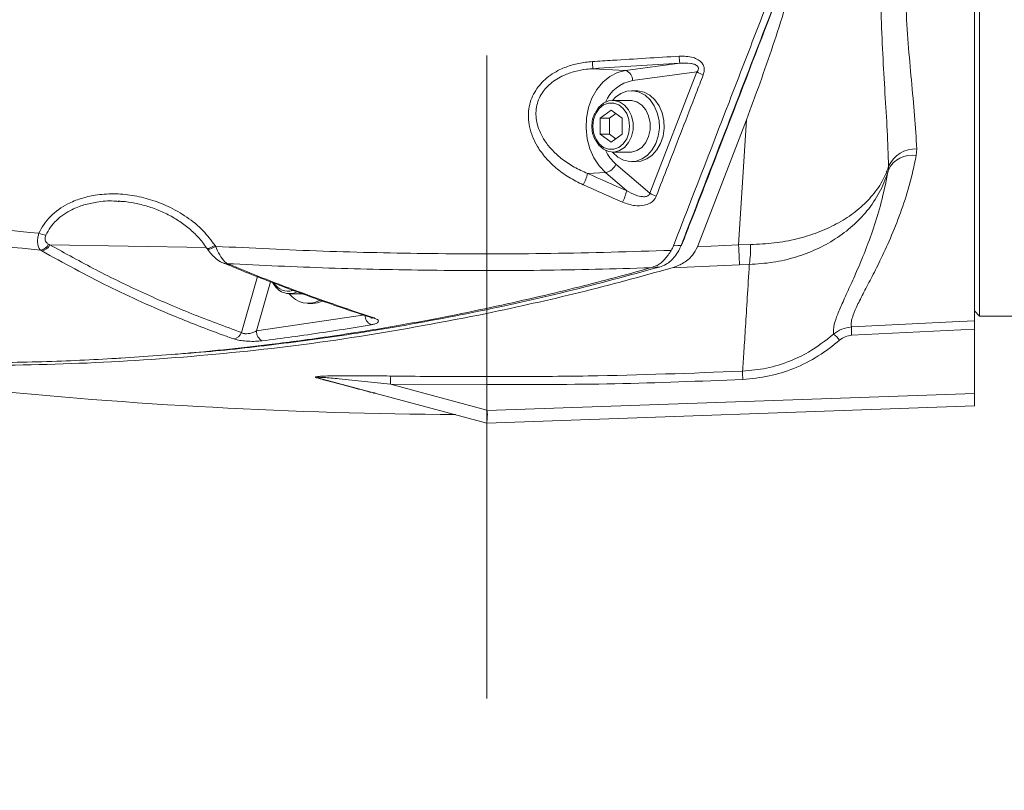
# Model space of a CAD drawing. Header units: millimetres. Extents: x 0 to 8410, y 0 to 5940.
# Tile 301 of 316: x 7275 to 7469, y 3428 to 3581. Entities that reach past the tile are written whole.
import ezdxf

# ---------------------------------------------------------------- set-up
doc = ezdxf.new("R2010")
doc.units = ezdxf.units.MM
doc.header["$LTSCALE"] = 10
doc.linetypes.add('CENTERX2', pattern=[20.32, 12.7, -2.54, 2.54, -2.54])

msp = doc.modelspace()

# ---------------------------------------------------------------- linework, layer by layer
at = {"color": 7, "linetype": 'CENTERX2', "lineweight": 0}
msp.add_line((7366.817261, 2227.331508), (7366.817261, 3817.957855), dxfattribs=at)
at = {"color": 7, "linetype": 'Continuous', "lineweight": 0}
for p, q in [((7463.11726, 3674.866262), (7463.11726, 3521.108332)), ((7464.117262, 3632.57474), (7464.117262, 3522.074762)), ((7396.316561, 3566.574755), (7395.384674, 3566.574755)), ((7395.085237, 3564.684811), (7391.699099, 3564.684811)), ((7389.22424, 3561.162415), (7391.391269, 3562.750164)), ((7391.391269, 3562.750164), (7393.558298, 3561.162415)), ((7389.22424, 3557.987037), (7389.22424, 3561.162415)), ((7391.071224, 3561.162415), (7389.22424, 3561.162415)), ((7391.071224, 3561.162415), (7392.314761, 3562.073532)), ((7391.071224, 3557.987037), (7391.071224, 3561.162415)), ((7393.558298, 3561.162415), (7393.558298, 3557.987037)), ((7408.415015, 3535.749617), (7418.101295, 3560.833636)), ((7391.391269, 3556.399289), (7389.22424, 3557.987037)), ((7391.071224, 3557.987037), (7389.22424, 3557.987037)), ((7392.314761, 3557.075921), (7391.071224, 3557.987037)), ((7393.558298, 3557.987037), (7391.391269, 3556.399289)), ((7391.699099, 3554.464761), (7395.085237, 3554.464761)), ((7395.384674, 3552.574817), (7396.316561, 3552.574817)), ((7294.221821, 3544.706407), (7293.99326, 3544.725123)), ((7399.413924, 3531.666342), (7399.162526, 3531.597081)), ((7327.87023, 3526.464763), (7330.452929, 3526.464763)), ((7331.555805, 3524.5747), (7332.48769, 3524.5747)), ((7463.11726, 3523.074809), (7464.117262, 3522.074762)), ((7464.117262, 3522.074762), (7487.117264, 3522.074762)), ((7463.11726, 3519.470874), (7463.11726, 3506.7727)), ((7292.505081, 3513.631407), (7294.061395, 3513.71986)), ((7294.061366, 3513.720575), (7294.919486, 3513.782802)), ((7366.817241, 3500.932041), (7333.640139, 3509.821835)), ((7366.817261, 3503.489438), (7366.817261, 3508.513513)), ((7463.11726, 3504.294935), (7366.817261, 3500.932041)), ((7366.817261, 3500.932041), (7366.817241, 3500.932041))]:
    msp.add_line(p, q, dxfattribs=at)
at = {"color": 8, "linetype": 'Continuous', "lineweight": 0}
for p, q in [((7387.780209, 3570.942941), (7394.216593, 3570.581499)), ((7394.216593, 3570.581499), (7404.916025, 3572.008673)), ((7408.308762, 3570.292893), (7395.569583, 3568.593684)), ((7399.023443, 3546.319071), (7408.308762, 3570.292893)), ((7416.528962, 3536.134067), (7418.101295, 3560.833636)), ((7451.738927, 3555.09812), (7451.640504, 3553.757253)), ((7392.320472, 3552.056495), (7399.023443, 3546.319071)), ((7446.120705, 3550.943557), (7446.17373, 3551.662865)), ((7386.695198, 3550.236288), (7390.251358, 3550.399485)), ((7394.439583, 3546.814504), (7390.251358, 3550.399485)), ((7280.270043, 3536.278668), (7280.524592, 3536.152783)), ((7280.524592, 3536.152783), (7311.423129, 3535.577479)), ((7313.147831, 3536.020819), (7313.268433, 3535.839144)), ((7408.415015, 3535.749617), (7416.528962, 3536.134067)), ((7416.528962, 3536.134067), (7418.909862, 3536.185566)), ((7278.915997, 3534.938756), (7278.666209, 3535.083118)), ((7416.739381, 3532.184783), (7403.397235, 3531.587425)), ((7418.657425, 3532.257858), (7416.739381, 3532.184783)), ((7318.36038, 3518.820706), (7321.527443, 3529.862943)), ((7324.103828, 3528.858486), (7321.312494, 3519.12624)), ((7321.312494, 3519.12624), (7342.757533, 3522.282782)), ((7366.817261, 3510.141793), (7366.817261, 3522.569481)), ((7463.11726, 3519.470874), (7438.870865, 3518.270913)), ((7366.817261, 3508.513513), (7347.780154, 3508.590403)), ((7347.780154, 3508.590403), (7366.817261, 3503.489438)), ((7344.404538, 3506.887976), (7344.15971, 3506.930414)), ((7366.830466, 3503.410283), (7463.11726, 3506.7727))]:
    msp.add_line(p, q, dxfattribs=at)
at = {"color": 8, "linetype": 'Continuous', "lineweight": 0, "flags": 128}
for points in [[(7390.251358, 3550.399485), (7388.986255, 3551.717463), (7387.937498, 3553.312245), (7387.142033, 3555.127564), (7386.627876, 3557.099644), (7386.413139, 3559.158865), (7386.505385, 3561.23263), (7386.901368, 3563.248101), (7387.587137, 3565.13423), (7388.538537, 3566.82438), (7389.722054, 3568.259302), (7391.096001, 3569.388214), (7392.611981, 3570.171538), (7394.216593, 3570.581499)], [(7387.758539, 3559.574786), (7387.90569, 3558.276001), (7388.335223, 3557.082358), (7389.012338, 3556.090775), (7389.882178, 3555.381361), (7390.874277, 3555.011693), (7391.908261, 3555.011693), (7392.90036, 3555.381361), (7393.7702, 3556.090775), (7394.447316, 3557.082358), (7394.876848, 3558.276001), (7395.023999, 3559.574786), (7394.876848, 3560.873571), (7394.447316, 3562.067095), (7393.7702, 3563.058797), (7392.90036, 3563.768211), (7391.908261, 3564.137879), (7390.874277, 3564.137879), (7389.882178, 3563.768211), (7389.012338, 3563.058797), (7388.335223, 3562.067095), (7387.90569, 3560.873571), (7387.758539, 3559.574786)], [(7313.147831, 3536.020819), (7312.731556, 3535.787049), (7312.342956, 3535.604301), (7312.00616, 3535.4839), (7311.742078, 3535.433117), (7311.567116, 3535.455409), (7311.509761, 3535.503212)], [(7313.268433, 3535.839144), (7312.852151, 3535.605374), (7312.463543, 3535.422626), (7312.126736, 3535.302106), (7311.862647, 3535.251442), (7311.687674, 3535.273615), (7311.631183, 3535.320106)], [(7403.685409, 3535.940829), (7404.542665, 3535.98446), (7405.1878, 3536.017361)], [(7416.528962, 3536.134067), (7416.564307, 3535.458151), (7416.597954, 3534.817639), (7416.629414, 3534.221712), (7416.658229, 3533.678952), (7416.683978, 3533.197466), (7416.706297, 3532.784167), (7416.724852, 3532.444897), (7416.739381, 3532.184783)], [(7400.907646, 3531.742516), (7400.26266, 3531.709615), (7399.413924, 3531.666342)], [(7438.835989, 3519.905511), (7442.829716, 3520.103279), (7458.804573, 3520.89459), (7463.11726, 3521.108332)]]:
    msp.add_lwpolyline(points, dxfattribs=at)
at = {"color": 7, "linetype": 'Continuous', "lineweight": 0, "flags": 128}
for points in [[(7391.613764, 3554.465953), (7391.696855, 3554.369155), (7392.702117, 3553.458277), (7393.841892, 3552.854124), (7395.059028, 3552.586976), (7396.292494, 3552.670184), (7397.480439, 3553.099695), (7398.563291, 3553.853813), (7399.486757, 3554.894868), (7400.204527, 3556.170526), (7400.680608, 3557.616893), (7400.891128, 3559.161487), (7400.825533, 3560.726825), (7400.487113, 3562.234345), (7399.892832, 3563.608471), (7399.072494, 3564.780417), (7398.067233, 3565.691295), (7396.927458, 3566.295448), (7395.710322, 3566.562596), (7394.476856, 3566.479269), (7393.288911, 3566.049877), (7392.206057, 3565.29564), (7391.613764, 3564.683619)], [(7396.316561, 3552.574817), (7397.224381, 3552.670184), (7398.412324, 3553.099695), (7399.49518, 3553.853813), (7400.418642, 3554.894868), (7401.136412, 3556.170526), (7401.612493, 3557.616893), (7401.823017, 3559.161487), (7401.757422, 3560.726825), (7401.418998, 3562.234345), (7400.824717, 3563.608471), (7400.004379, 3564.780417), (7398.99912, 3565.691295), (7397.859345, 3566.295448), (7396.642207, 3566.562596), (7396.316561, 3566.574755)], [(7388.257991, 3562.228623), (7388.258579, 3562.229815), (7388.950639, 3563.309375), (7389.84654, 3564.111892), (7390.879837, 3564.577881), (7391.973893, 3564.67289), (7393.04757, 3564.389768), (7394.021238, 3563.749495), (7394.822684, 3562.799636), (7395.392467, 3561.610642), (7395.68833, 3560.270611), (7395.68833, 3558.878961), (7395.392467, 3557.53893), (7394.822684, 3556.349936), (7394.021238, 3555.400077), (7393.04757, 3554.759804), (7391.973893, 3554.476682), (7390.879837, 3554.571691), (7389.84654, 3555.03768), (7388.950639, 3555.840197), (7388.266361, 3556.903544)], [(7395.085237, 3564.684811), (7395.360031, 3564.67289), (7396.43371, 3564.389768), (7397.407376, 3563.749495), (7398.208822, 3562.799636), (7398.778605, 3561.610642), (7399.074468, 3560.270611), (7399.074468, 3558.878961), (7398.778605, 3557.53893), (7398.208822, 3556.349936), (7397.407376, 3555.400077), (7396.43371, 3554.759804), (7395.360031, 3554.476682), (7395.085237, 3554.464761)], [(7405.289988, 3536.057416), (7405.289891, 3536.057177), (7405.271909, 3536.036316), (7405.237458, 3536.022964), (7405.1878, 3536.017361)], [(7332.48769, 3524.5747), (7333.39551, 3524.670187), (7334.336448, 3524.979654)]]:
    msp.add_lwpolyline(points, dxfattribs=at)
at = {"color": 8, "linetype": 'Continuous', "lineweight": 0}
for centre, radius, start, end in [((7417.927778, 3574.020345), 30.30423, 183.17081863, 185.82844997), ((7453.738965, 3576.228511), 49.004964, 183.29734109, 184.93988212), ((7393.601087, 3568.708202), 1.971824, 356.67056281, 71.81112219), ((7411.678671, 3575.865434), 6.512258, 238.83719476, 251.04625454), ((7396.962416, 3561.376913), 7.349951, 100.92374887, 156.27235992), ((7398.061357, 3558.567606), 8.680572, 205.61272072, 228.59718892), ((7451.539881, 3549.195074), 5.9064, 88.06876594, 155.30319046), ((7450.724527, 3548.73307), 5.106999, 79.6676759, 154.35240215), ((7389.604236, 3553.327909), 2.999071, 282.4609424, 334.91667009), ((7377.52109, 3552.344924), 9.41332, 332.4609698, 347.05558928), ((7385.388433, 3548.862223), 9.279896, 332.45560266, 347.25209618), ((7402.39468, 3551.876247), 6.499804, 238.75708464, 250.94916238), ((7280.231935, 3542.637009), 4.620375, 245.98168378, 263.86617416), ((7278.324936, 3537.214486), 2.158517, 279.09692612, 334.30714767), ((7278.56825, 3537.072236), 2.161635, 279.25750759, 334.82713571), ((7397.322677, 3535.601025), 21.595097, 351.09414256, 1.55108398), ((7327.577941, 3530.188874), 3.205235, 211.31883984, 285.81170231), ((7344.994692, 3522.317007), 2.237421, 180.87646737, 241.9882502), ((7344.317696, 3522.822627), 1.16017, 250.65142991, 280.90278597), ((7458.390198, 3519.505053), 19.558309, 178.82678311, 183.6177988), ((7316.492732, 3519.518454), 1.993731, 279.58527667, 339.51447343), ((7323.4747, 3519.081383), 2.162671, 178.81151549, 241.90898913), ((7431.771731, 3513.549787), 6.036765, 38.49493639, 54.5581397), ((7330.779401, 3509.070066), 17.007519, 358.38387397, 3.87125829), ((7437.818756, 3510.733719), 20.4813, 178.79017331, 183.34121404), ((7333.278196, 3508.463955), 1.405291, 75.07481828, 93.63426973), ((7344.215095, 3505.319551), 1.611815, 74.99555378, 91.96917281)]:
    msp.add_arc(centre, radius, start, end, dxfattribs=at)
at = {"color": 7, "linetype": 'Continuous', "lineweight": 0}
for centre, radius, start, end in [((7315.31405, 3533.495001), 1.10722, 246.27237789, 282.8365873), ((7327.86756, 3530.109397), 3.606157, 204.13765409, 294.18527142), ((7331.534519, 3529.293451), 4.696215, 217.01898282, 298.36251781), ((7366.817261, 4507.574759), 1005, 258.717778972, 269.646402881)]:
    msp.add_arc(centre, radius, start, end, dxfattribs=at)
at = {"color": 8, "linetype": 'Continuous', "lineweight": 0}
for centre, major_axis, ratio, start_param, end_param in [((7430.787462, 3259.559998), (3398.711114, 209.972845), 0.0920506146, 1.5727215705, 1.5777636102), ((6723.997478, 5705.626692), (4024.698143, -2446.646986), 0.3405066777, 5.0784496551, 5.0803592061)]:
    msp.add_ellipse(centre, major_axis=major_axis, ratio=ratio, start_param=start_param, end_param=end_param, dxfattribs=at)
at = {"color": 7, "linetype": 'Continuous', "lineweight": 0}
msp.add_ellipse((7409.797824, 3492.521231), major_axis=(42.974267, -11.018947), ratio=0.0667578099, start_param=3.1587082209, end_param=3.1834966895, dxfattribs=at)
at = {"color": 8, "linetype": 'Continuous', "lineweight": 0}
for points, knots in [([(7449.477348, 3594.454113), (7449.452829, 3592.599449), (7449.403695, 3588.882865), (7449.589513, 3582.665747), (7450.017413, 3575.864858), (7450.658973, 3568.589896), (7451.336643, 3561.605299), (7451.604838, 3557.267091), (7451.738927, 3555.09812)], [0, 0, 0, 0, 0.1273762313, 0.2552506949, 0.4392128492, 0.6232002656, 0.8116115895, 1, 1, 1, 1]), ([(7405.1878, 3536.017361), (7408.255583, 3543.942376), (7413.373612, 3557.163795), (7420.522109, 3575.693915), (7424.602934, 3586.298931), (7426.643345, 3591.601435)], [0, 0, 0, 0, 0.4279670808, 0.7139838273, 1, 1, 1, 1]), ([(7446.17373, 3551.662865), (7446.090817, 3553.985359), (7445.924981, 3558.6306), (7445.443475, 3566.076867), (7444.994505, 3573.858993), (7444.607352, 3582.822073), (7444.670027, 3589.361637), (7444.705653, 3593.078914)], [0, 0, 0, 0, 0.186006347, 0.3720329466, 0.5613528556, 0.7506602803, 1, 1, 1, 1]), ([(7385.867844, 3547.99265), (7384.903236, 3548.465095), (7382.974521, 3549.409738), (7380.489114, 3551.238867), (7378.39523, 3553.291741), (7376.866337, 3555.370939), (7375.812216, 3557.466793), (7375.043908, 3559.934767), (7374.900587, 3563.019396), (7376.038882, 3566.323088), (7378.271892, 3568.999888), (7380.945258, 3570.722838), (7383.693983, 3571.740037), (7385.871413, 3572.194999), (7387.207868, 3572.305814), (7387.669942, 3572.344127)], [0, 0, 0, 0, 0.0866529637, 0.1732608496, 0.2497408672, 0.3261352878, 0.384969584, 0.4437357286, 0.5408916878, 0.6384169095, 0.7280345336, 0.8225664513, 0.8926881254, 0.9628972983, 1, 1, 1, 1]), ([(7387.669942, 3572.344127), (7389.000582, 3572.42709), (7394.715433, 3572.783399), (7400.430642, 3573.1379), (7404.815129, 3573.409859)], [0, 0, 0, 0, 0.2328388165, 1, 1, 1, 1]), ([(7404.815129, 3573.409859), (7405.747343, 3573.405572), (7407.042723, 3573.399616), (7408.555669, 3572.760333), (7409.309445, 3572.134089), (7409.708294, 3571.373176), (7409.817829, 3570.554305), (7409.654753, 3570.010627), (7409.563459, 3569.706264)], [0, 0, 0, 0, 0.3701791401, 0.5143913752, 0.6598632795, 0.7638293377, 0.8677864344, 1, 1, 1, 1]), ([(7387.780209, 3570.942941), (7387.361907, 3570.911833), (7386.16171, 3570.822576), (7384.19952, 3570.445052), (7381.73154, 3569.591359), (7379.334077, 3568.134561), (7377.343232, 3565.844923), (7376.373115, 3562.995989), (7376.584615, 3560.358284), (7377.340755, 3558.264259), (7378.354206, 3556.475638), (7379.792881, 3554.711445), (7381.746311, 3552.971375), (7384.042177, 3551.426957), (7385.8107, 3550.633248), (7386.695198, 3550.236288)], [0, 0, 0, 0, 0.0379328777, 0.1088375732, 0.1796334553, 0.2729784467, 0.3598734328, 0.4537776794, 0.5484041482, 0.6069164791, 0.6655126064, 0.7432830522, 0.8211571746, 0.9105546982, 1, 1, 1, 1]), ([(7408.308762, 3570.292893), (7408.416365, 3570.445187), (7408.569408, 3570.661791), (7408.612645, 3570.976305), (7408.582382, 3571.177784), (7408.503713, 3571.340253), (7408.330672, 3571.538437), (7408.098795, 3571.688376), (7407.664849, 3571.871652), (7406.605412, 3572.104357), (7405.637577, 3572.04954), (7404.916025, 3572.008673)], [0, 0, 0, 0, 0.1207571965, 0.1717507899, 0.2011475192, 0.2481568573, 0.2790226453, 0.357083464, 0.407516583, 0.5582846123, 1, 1, 1, 1]), ([(7409.563459, 3569.706264), (7409.100333, 3568.509383), (7406.784704, 3562.524982), (7403.688438, 3554.53338), (7401.052356, 3547.7405), (7400.273099, 3545.732442)], [0, 0, 0, 0, 0.14973007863, 0.74864988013, 1, 1, 1, 1]), ([(7164.030905, 3555.928055), (7173.458423, 3553.981222), (7192.313461, 3550.087557), (7220.838852, 3545.338958), (7249.512219, 3541.323336), (7268.73828, 3539.38557), (7278.35131, 3538.416687)], [0, 0, 0, 0, 0.2495452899, 0.4990906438, 0.7495453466, 1, 1, 1, 1]), ([(7278.666209, 3535.083118), (7269.001619, 3536.052358), (7249.672449, 3537.990837), (7220.774811, 3542.02666), (7191.956556, 3546.818037), (7172.862923, 3550.765007), (7163.316111, 3552.738491)], [0, 0, 0, 0, 0.2495401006, 0.4990799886, 0.7495401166, 1, 1, 1, 1]), ([(7451.640504, 3553.757253), (7451.196692, 3551.755623), (7450.308978, 3547.751955), (7448.512292, 3542.328961), (7446.530093, 3537.354229), (7444.529847, 3533.059154), (7442.673266, 3529.416668), (7441.057522, 3526.352213), (7439.754294, 3523.758359), (7439.012122, 3521.916055), (7438.728325, 3520.653241), (7438.80004, 3520.15518), (7438.835989, 3519.905511)], [0, 0, 0, 0, 0.11106230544, 0.22214721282, 0.33594357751, 0.44974322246, 0.55106429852, 0.65236792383, 0.75625803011, 0.86011095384, 0.92987599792, 1, 1, 1, 1]), ([(7446.120705, 3550.943557), (7446.065571, 3550.75234), (7445.624492, 3549.222587), (7444.438923, 3546.427731), (7442.096003, 3542.897797), (7439.146164, 3539.822464), (7435.783338, 3537.267279), (7431.980287, 3535.192933), (7427.830645, 3533.629423), (7423.355739, 3532.571206), (7420.223429, 3532.362301), (7418.657425, 3532.257858)], [0, 0, 0, 0, 0.0192124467, 0.15370208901, 0.28815866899, 0.41002837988, 0.53186242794, 0.64815727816, 0.76441899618, 0.88222083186, 1, 1, 1, 1]), ([(7418.909862, 3536.185566), (7420.473541, 3536.25697), (7423.601184, 3536.39979), (7428.062057, 3537.243428), (7432.192943, 3538.516695), (7435.972303, 3540.223785), (7439.306978, 3542.340716), (7442.223883, 3544.900186), (7444.529297, 3547.848957), (7445.690907, 3550.199457), (7446.117591, 3551.49271), (7446.17373, 3551.662865)], [0, 0, 0, 0, 0.1176786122, 0.2353787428, 0.3515035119, 0.467659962, 0.5893268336, 0.7110287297, 0.8453239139, 0.9796490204, 1, 1, 1, 1]), ([(7435.272309, 3518.467966), (7435.259619, 3519.052644), (7435.237897, 3520.05351), (7436.055169, 3522.360505), (7437.121596, 3524.839305), (7438.493597, 3527.810925), (7440.071107, 3531.320347), (7441.745555, 3535.367666), (7443.407986, 3540.014526), (7444.952325, 3545.150308), (7445.731267, 3549.012586), (7446.120705, 3550.943557)], [0, 0, 0, 0, 0.1433194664, 0.2453378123, 0.3473769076, 0.4515664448, 0.5557683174, 0.6658311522, 0.7758920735, 0.8879558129, 1, 1, 1, 1]), ([(7393.616478, 3544.570866), (7392.406909, 3545.104608), (7389.823945, 3546.244381), (7387.241149, 3547.385763), (7385.867844, 3547.99265)], [0, 0, 0, 0, 0.4682874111, 1, 1, 1, 1]), ([(7278.35131, 3538.416687), (7278.666593, 3539.024708), (7279.29731, 3540.241042), (7280.653247, 3541.819264), (7282.246499, 3543.160865), (7284.242793, 3544.376139), (7286.654027, 3545.353664), (7289.700776, 3546.063708), (7293.111583, 3546.301296), (7296.808455, 3545.986953), (7300.434705, 3545.139383), (7304.091216, 3543.732074), (7307.624981, 3541.694358), (7310.812628, 3539.112741), (7312.400576, 3537.010221), (7313.147831, 3536.020819)], [0, 0, 0, 0, 0.0514233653, 0.1028713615, 0.1540417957, 0.2052511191, 0.2741867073, 0.3432038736, 0.431909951, 0.5207027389, 0.6108351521, 0.7009811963, 0.8045541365, 0.9080272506, 1, 1, 1, 1]), ([(7400.273099, 3545.732442), (7400.129859, 3545.456567), (7399.843682, 3544.905399), (7398.987181, 3544.270585), (7397.714446, 3543.840021), (7395.798437, 3543.797448), (7394.423821, 3544.284695), (7393.616478, 3544.570866)], [0, 0, 0, 0, 0.12694244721, 0.25361784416, 0.4194208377, 0.65901274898, 1, 1, 1, 1]), ([(7394.439583, 3546.814504), (7395.042123, 3546.49594), (7396.035188, 3545.970904), (7397.376609, 3545.634747), (7398.190378, 3545.642462), (7398.595162, 3545.790581), (7398.807103, 3545.937124), (7398.95095, 3546.106303), (7399.001902, 3546.255849), (7399.023443, 3546.319071)], [0, 0, 0, 0, 0.3959464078, 0.6525707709, 0.806987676, 0.8712544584, 0.9075309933, 0.960907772, 1, 1, 1, 1]), ([(7293.99326, 3544.725123), (7293.710346, 3544.752097), (7292.311552, 3544.88546), (7290.029212, 3544.664647), (7287.244423, 3544.078277), (7284.469244, 3543.009406), (7282.198422, 3541.470626), (7280.575502, 3539.635845), (7280.017261, 3538.573875), (7279.738243, 3538.043085)], [0, 0, 0, 0, 0.0507200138, 0.250772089, 0.4039177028, 0.5568475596, 0.7790905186, 0.8895858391, 1, 1, 1, 1]), ([(7278.666209, 3535.083118), (7278.508485, 3535.282599), (7278.223051, 3535.6436), (7278.059954, 3536.569075), (7278.10989, 3537.509512), (7278.282735, 3538.159007), (7278.35131, 3538.416687)], [0, 0, 0, 0, 0.3124383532, 0.5654209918, 0.8275854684, 1, 1, 1, 1]), ([(7279.738243, 3538.043085), (7279.68765, 3537.9101), (7279.565016, 3537.587746), (7279.569868, 3537.268979), (7279.638803, 3536.930111), (7279.812696, 3536.568361), (7280.103077, 3536.384427), (7280.270043, 3536.278668)], [0, 0, 0, 0, 0.1586238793, 0.3845002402, 0.4026992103, 0.6565604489, 1, 1, 1, 1]), ([(7280.524592, 3536.152783), (7283.555152, 3534.464877), (7289.616278, 3531.089061), (7298.989551, 3526.571838), (7308.546113, 3522.420257), (7315.088955, 3520.020557), (7318.36038, 3518.820706)], [0, 0, 0, 0, 0.2496142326, 0.4992289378, 0.7496141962, 1, 1, 1, 1]), ([(7313.268433, 3535.839144), (7320.338594, 3535.490707), (7334.482347, 3534.793665), (7356.558948, 3534.331426), (7379.486673, 3534.309755), (7395.322814, 3534.796432), (7403.243288, 3535.039845)], [0, 0, 0, 0, 0.235923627, 0.4719617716, 0.7359007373, 1, 1, 1, 1]), ([(7313.268433, 3535.839144), (7313.522725, 3535.257215), (7314.051677, 3534.046746), (7314.880098, 3532.942168), (7315.384114, 3532.551734), (7315.560042, 3532.415453)], [0, 0, 0, 0, 0.3760425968, 0.7822067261, 1, 1, 1, 1]), ([(7316.824718, 3517.552558), (7316.062067, 3517.824304), (7312.248591, 3519.183114), (7303.881077, 3522.449817), (7291.909552, 3527.78912), (7283.249427, 3532.554309), (7278.915997, 3534.938756)], [0, 0, 0, 0, 0.0580244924, 0.2901392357, 0.6447935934, 1, 1, 1, 1]), ([(7315.560042, 3532.415453), (7316.412744, 3532.06488), (7320.676455, 3530.311931), (7330.367583, 3526.505723), (7339.14156, 3523.519674), (7344.537134, 3521.683398)], [0, 0, 0, 0, 0.08780459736, 0.43904366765, 1, 1, 1, 1]), ([(7399.162571, 3531.597081), (7391.919342, 3531.401207), (7377.429218, 3531.00936), (7356.242429, 3531.04909), (7335.613406, 3531.470118), (7322.245458, 3532.100296), (7315.560042, 3532.415453)], [0, 0, 0, 0, 0.2599109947, 0.5199535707, 0.7599249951, 1, 1, 1, 1]), ([(7417.342021, 3511.166158), (7417.424033, 3512.433838), (7417.588056, 3514.969195), (7417.899061, 3519.8753), (7418.250955, 3525.519702), (7418.521935, 3530.011805), (7418.657425, 3532.257858)], [0, 0, 0, 0, 0.24926798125, 0.49853557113, 0.74926755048, 1, 1, 1, 1]), ([(7344.537134, 3521.683398), (7344.785859, 3521.585805), (7345.28366, 3521.390481), (7345.506656, 3521.055694), (7345.289411, 3520.741797), (7344.722775, 3520.496282), (7344.17446, 3520.38746), (7343.943882, 3520.341698)], [0, 0, 0, 0, 0.2150421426, 0.4303874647, 0.6406117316, 0.8488696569, 1, 1, 1, 1]), ([(7343.943882, 3520.341698), (7342.902812, 3520.166831), (7337.697267, 3519.292467), (7330.535795, 3518.213107), (7324.406384, 3517.424395), (7322.456355, 3517.173472)], [0, 0, 0, 0, 0.1456323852, 0.7281889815, 1, 1, 1, 1]), ([(7435.272309, 3518.467966), (7435.804234, 3518.855526), (7436.871204, 3519.632921), (7438.179785, 3519.81447), (7438.835989, 3519.905511)], [0, 0, 0, 0, 0.4985378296, 1, 1, 1, 1]), ([(7318.36038, 3518.820706), (7318.42999, 3518.776064), (7318.593547, 3518.671171), (7318.871788, 3518.602506), (7319.235058, 3518.562301), (7319.505641, 3518.568116), (7320.014988, 3518.631355), (7320.6288, 3518.784572), (7321.078699, 3519.009403), (7321.312494, 3519.12624)], [0, 0, 0, 0, 0.1108873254, 0.2605438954, 0.2894372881, 0.4579228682, 0.4923576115, 0.7361981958, 1, 1, 1, 1]), ([(7417.342021, 3511.166158), (7418.928133, 3511.315745), (7422.147905, 3511.619401), (7426.503902, 3513.01271), (7431.032503, 3515.143971), (7433.670955, 3517.212509), (7435.272309, 3518.467966)], [0, 0, 0, 0, 0.241561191, 0.4903641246, 0.6906870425, 1, 1, 1, 1]), ([(7438.870865, 3518.270913), (7438.433033, 3518.210479), (7437.558756, 3518.089802), (7436.8502, 3517.567888), (7436.496484, 3517.307344)], [0, 0, 0, 0, 0.50079284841, 1, 1, 1, 1]), ([(7322.456355, 3517.173472), (7322.033808, 3517.133277), (7321.187214, 3517.052744), (7319.697995, 3517.072384), (7318.341647, 3517.198431), (7317.385557, 3517.374659), (7316.977902, 3517.503968), (7316.824718, 3517.552558)], [0, 0, 0, 0, 0.2369580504, 0.4747562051, 0.6895971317, 0.8833610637, 1, 1, 1, 1]), ([(7436.496484, 3517.307344), (7435.121396, 3516.211646), (7432.330411, 3513.987731), (7427.578406, 3511.649724), (7422.54806, 3510.03477), (7419.114134, 3509.706526), (7417.372271, 3509.540025)], [0, 0, 0, 0, 0.2509418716, 0.5093311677, 0.7511076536, 1, 1, 1, 1]), ([(7333.189118, 3509.86642), (7333.11655, 3509.888488), (7332.970747, 3509.932828), (7332.928648, 3510.001092), (7333.062444, 3510.065216), (7333.458282, 3510.13401), (7334.355623, 3510.202215), (7335.704644, 3510.250999), (7338.472509, 3510.28992), (7342.496924, 3510.288615), (7345.996308, 3510.241774), (7347.748113, 3510.218325)], [0, 0, 0, 0, 0.026743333, 0.053732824, 0.0771727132, 0.1101767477, 0.1712675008, 0.2718027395, 0.3728226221, 0.6860325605, 1, 1, 1, 1]), ([(7347.780154, 3508.590403), (7346.08222, 3508.779436), (7342.688066, 3509.15731), (7338.274701, 3509.609486), (7335.271127, 3509.887897), (7333.909244, 3509.963806), (7333.529728, 3509.962516), (7333.421409, 3509.945684), (7333.388479, 3509.929317), (7333.39514, 3509.909033), (7333.462093, 3509.873995), (7333.555651, 3509.844488), (7333.630674, 3509.824373), (7333.640139, 3509.821835)], [0, 0, 0, 0, 0.3305726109, 0.6608116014, 0.8638822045, 0.9195834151, 0.9455556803, 0.9559273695, 0.9615399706, 0.971546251, 0.9796193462, 0.9974287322, 1, 1, 1, 1]), ([(7347.748113, 3510.218325), (7349.080615, 3510.201212), (7355.436949, 3510.119578), (7361.793365, 3510.131986), (7366.817261, 3510.141793)], [0, 0, 0, 0, 0.2096337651, 1, 1, 1, 1]), ([(7366.817261, 3510.141793), (7368.149706, 3510.135857), (7374.812108, 3510.106175), (7391.65869, 3510.199835), (7407.164358, 3510.783229), (7417.342021, 3511.166158)], [0, 0, 0, 0, 0.0791060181, 0.3955405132, 1, 1, 1, 1]), ([(7344.15971, 3506.930414), (7343.578608, 3507.085917), (7341.835069, 3507.552487), (7338.688162, 3508.394585), (7335.545017, 3509.235996), (7333.654222, 3509.741961), (7333.189118, 3509.86642)], [0, 0, 0, 0, 0.1767127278, 0.5302086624, 0.8844392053, 1, 1, 1, 1]), ([(7417.372271, 3509.540025), (7408.951805, 3509.20423), (7392.104973, 3508.532407), (7375.248466, 3508.519813), (7366.817261, 3508.513513)], [0, 0, 0, 0, 0.4998248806, 1, 1, 1, 1])]:
    msp.add_open_spline(points, degree=3, knots=knots, dxfattribs=at)
at = {"color": 7, "linetype": 'Continuous', "lineweight": 0}
for points, knots in [([(7425.16081, 3591.576162), (7423.700601, 3587.780806), (7420.200363, 3578.68303), (7413.048998, 3560.133496), (7407.342258, 3545.389016), (7403.685409, 3535.940829)], [0, 0, 0, 0, 0.2045254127, 0.4902639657, 1, 1, 1, 1]), ([(7405.289273, 3536.057654), (7405.774668, 3537.309829), (7412.950965, 3555.822522), (7420.085718, 3574.361115), (7426.737885, 3591.64578)], [0, 0, 0, 0, 0.06763870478, 1, 1, 1, 1]), ([(7427.993617, 3590.441409), (7426.486618, 3585.436691), (7423.469427, 3575.416654), (7419.891934, 3565.698069), (7418.101295, 3560.833636)], [0, 0, 0, 0, 0.4994710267, 1, 1, 1, 1]), ([(7388.168386, 3562.160912), (7388.064298, 3561.951831), (7387.779712, 3561.380188), (7387.600282, 3560.477577), (7387.575384, 3559.814764), (7387.56637, 3559.574786)], [0, 0, 0, 0, 0.26894403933, 0.7353138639, 1, 1, 1, 1]), ([(7387.56637, 3559.574786), (7387.574426, 3559.347714), (7387.597535, 3558.696376), (7387.774957, 3557.782372), (7388.068246, 3557.189327), (7388.181281, 3556.960765)], [0, 0, 0, 0, 0.2475192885, 0.709989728, 1, 1, 1, 1]), ([(7293.993796, 3544.74062), (7294.247783, 3544.736945), (7295.350508, 3544.720987), (7297.319084, 3544.403017), (7299.874022, 3543.781282), (7302.391635, 3542.850347), (7304.799442, 3541.648828), (7307.025396, 3540.203462), (7308.993042, 3538.546632), (7310.492977, 3536.969768), (7311.216542, 3535.89009), (7311.48716, 3535.486284)], [0, 0, 0, 0, 0.0367153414, 0.1594059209, 0.2869614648, 0.4173022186, 0.54819363, 0.6786253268, 0.8051572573, 0.9271277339, 1, 1, 1, 1]), ([(7311.510618, 3535.5019), (7311.520664, 3535.486762), (7311.560868, 3535.42618), (7311.601037, 3535.36557), (7311.631168, 3535.320106)], [0, 0, 0, 0, 0.2498946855, 1, 1, 1, 1]), ([(7311.631682, 3535.32261), (7311.63995, 3535.309081), (7311.873784, 3534.926433), (7312.441624, 3534.237922), (7313.387924, 3533.340765), (7314.218787, 3532.741555), (7314.768203, 3532.546625), (7314.905408, 3532.497946)], [0, 0, 0, 0, 0.0099423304, 0.2812117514, 0.5714065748, 0.8929680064, 1, 1, 1, 1]), ([(7400.907646, 3531.742516), (7401.350776, 3531.906675), (7402.473826, 3532.32271), (7403.777311, 3533.517324), (7404.701652, 3534.885978), (7405.041034, 3535.675801), (7405.1878, 3536.017361)], [0, 0, 0, 0, 0.2454564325, 0.622073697, 0.8365654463, 1, 1, 1, 1]), ([(7403.243288, 3535.039845), (7403.332037, 3535.195148), (7403.49876, 3535.486898), (7403.625932, 3535.796182), (7403.685409, 3535.940829)], [0, 0, 0, 0, 0.5323150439, 1, 1, 1, 1]), ([(7408.415015, 3535.749617), (7408.106309, 3535.164554), (7407.366418, 3533.762306), (7405.544674, 3532.373188), (7404.102037, 3531.845317), (7403.397235, 3531.587425)], [0, 0, 0, 0, 0.2680274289, 0.6423938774, 1, 1, 1, 1]), ([(7403.243288, 3535.039845), (7402.827667, 3534.423054), (7401.992384, 3533.183473), (7400.721283, 3532.128043), (7399.764536, 3531.790162), (7399.413924, 3531.666342)], [0, 0, 0, 0, 0.3855363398, 0.7748221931, 1, 1, 1, 1]), ([(7399.162571, 3531.597081), (7397.066816, 3531.012325), (7392.64922, 3529.779731), (7385.662459, 3527.958707), (7377.975795, 3526.070861), (7369.581828, 3524.158225), (7361.937086, 3522.560398), (7355.207161, 3521.258137), (7349.556465, 3520.231351), (7343.226151, 3519.158455), (7336.619957, 3518.13139), (7330.166961, 3517.222603), (7324.754501, 3516.52756), (7319.952888, 3515.9598), (7315.455754, 3515.469662), (7309.962068, 3514.923909), (7303.604251, 3514.369783), (7296.367345, 3513.848409), (7289.137752, 3513.434087), (7281.723979, 3513.119252), (7274.233921, 3512.916958), (7262.582287, 3512.78277), (7246.642938, 3513.042942), (7226.118669, 3514.221659), (7205.526469, 3516.300659), (7185.193632, 3519.148832), (7171.948188, 3521.711866), (7165.345769, 3522.989455)], [0, 0, 0, 0, 0.0273578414, 0.0576670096, 0.090935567, 0.1271718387, 0.1663839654, 0.1896978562, 0.2139531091, 0.2391510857, 0.2711135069, 0.2987992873, 0.3219205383, 0.3404691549, 0.3602829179, 0.3794733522, 0.410719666, 0.4415201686, 0.4718730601, 0.5029723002, 0.5360845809, 0.5673825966, 0.6515290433, 0.7392779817, 0.8292182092, 0.9148708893, 1, 1, 1, 1]), ([(7305.254585, 3514.532271), (7306.633396, 3514.628127), (7313.151409, 3515.081262), (7324.783792, 3516.381064), (7336.619632, 3517.96922), (7349.705677, 3520.032353), (7363.858541, 3522.626748), (7382.536528, 3526.749639), (7394.782031, 3530.077705), (7400.907646, 3531.742516)], [0, 0, 0, 0, 0.04283533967, 0.20249436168, 0.36215340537, 0.41202802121, 0.61154954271, 0.80568394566, 1, 1, 1, 1]), ([(7314.888935, 3532.538119), (7315.910445, 3532.107757), (7320.158433, 3530.31808), (7327.591784, 3527.471346), (7336.261867, 3524.297756), (7341.695536, 3522.521707), (7343.950995, 3521.784488)], [0, 0, 0, 0, 0.1047760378, 0.435714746, 0.7657711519, 1, 1, 1, 1]), ([(7366.817261, 3522.569481), (7372.938005, 3523.89626), (7385.185093, 3526.551033), (7397.32467, 3529.908116), (7403.397235, 3531.587425)], [0, 0, 0, 0, 0.4997713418, 1, 1, 1, 1]), ([(7186.132248, 3519.192878), (7187.991375, 3518.850286), (7198.010938, 3517.003929), (7216.315073, 3514.86377), (7240.995487, 3512.833685), (7265.939282, 3512.144597), (7291.101822, 3512.710032), (7316.446405, 3514.630372), (7341.720584, 3517.767031), (7358.454053, 3520.969114), (7366.817261, 3522.569481)], [0, 0, 0, 0, 0.03107625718, 0.16748205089, 0.30388663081, 0.44018429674, 0.58007989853, 0.72009321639, 0.8601055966, 1, 1, 1, 1]), ([(7343.947643, 3521.72083), (7344.020171, 3521.695284), (7344.136526, 3521.654302), (7344.133618, 3521.654395), (7344.132523, 3521.65443)], [0, 0, 0, 0, 0.6233390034, 1, 1, 1, 1]), ([(7463.11726, 3521.108332), (7463.11726, 3521.062974), (7463.11726, 3520.972266), (7463.11726, 3520.597594), (7463.11726, 3520.089298), (7463.11726, 3519.677201), (7463.11726, 3519.470874)], [0, 0, 0, 0, 0.2497345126, 0.4994112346, 0.7493659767, 1, 1, 1, 1]), ([(7366.817261, 3508.513513), (7366.817261, 3508.731114), (7366.817261, 3509.166352), (7366.817261, 3509.696183), (7366.817261, 3510.010959), (7366.817261, 3510.115347), (7366.817261, 3510.139996), (7366.817261, 3510.141793)], [0, 0, 0, 0, 0.2722957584, 0.5446374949, 0.8170974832, 0.9866637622, 1, 1, 1, 1]), ([(7344.828797, 3506.823841), (7344.78222, 3506.828375), (7344.603442, 3506.845777), (7344.489095, 3506.870036), (7344.404538, 3506.887976)], [0, 0, 0, 0, 0.2605273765, 1, 1, 1, 1]), ([(7463.11726, 3506.7727), (7463.11726, 3506.43527), (7463.11726, 3505.76074), (7463.11726, 3504.953251), (7463.11726, 3504.403912), (7463.11726, 3504.331274), (7463.11726, 3504.294935)], [0, 0, 0, 0, 0.250125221, 0.50000571, 0.7498646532, 1, 1, 1, 1]), ([(7366.830466, 3503.410283), (7366.853597, 3503.309071), (7366.938684, 3502.936784), (7366.908097, 3502.260091), (7366.868415, 3501.545632), (7366.821519, 3501.031996), (7366.818667, 3500.965361), (7366.817241, 3500.932041)], [0, 0, 0, 0, 0.0761815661, 0.280220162, 0.5207809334, 0.7603775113, 1, 1, 1, 1])]:
    msp.add_open_spline(points, degree=3, knots=knots, dxfattribs=at)

doc.saveas('drawing.dxf')
